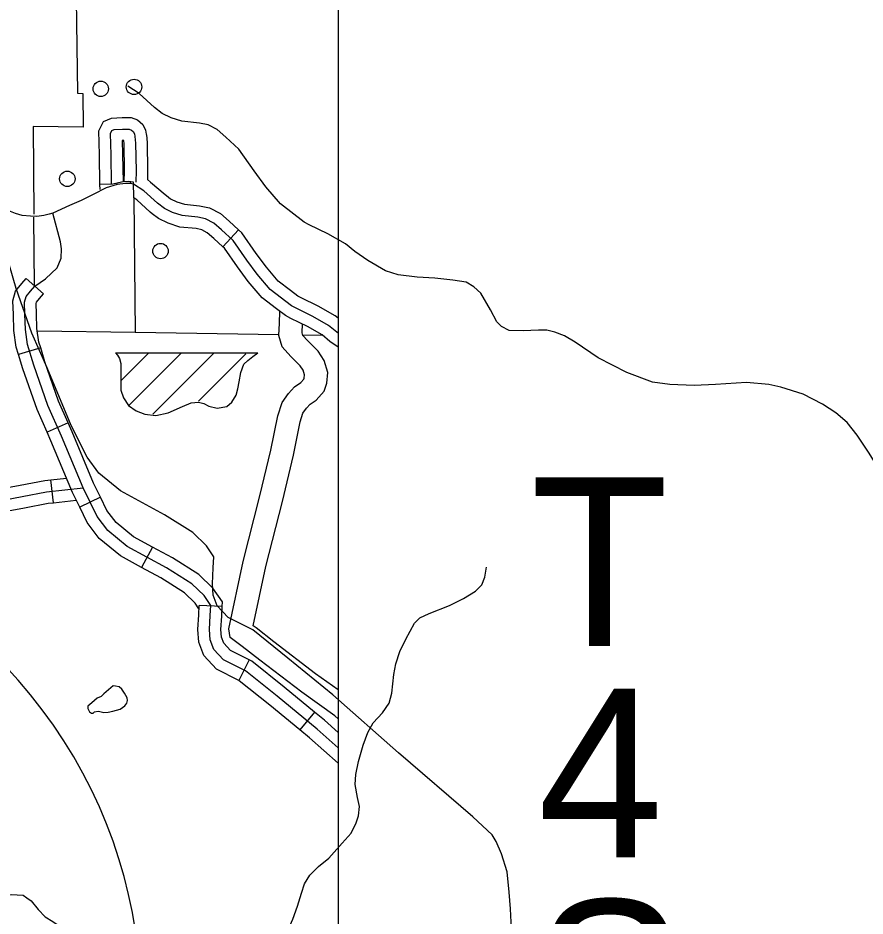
# Model space of a CAD drawing. Extents: x 22866 to 28196, y 1324810 to 1328105.
# Drawn here: x 26036.8 to 26168.8, y 1325934.5 to 1326074.4 of the extents above; entities that cross this region are included whole.
import ezdxf

# ---------------------------------------------------------------- set-up
doc = ezdxf.new("R2010")
doc.units = 0
for name, color, linetype in [('Default', 7, 'Continuous'), ('Level 31', 7, 'Continuous'), ('Level 32', 7, 'Continuous'), ('Level 33', 7, 'Continuous'), ('Level 35', 7, 'Continuous'), ('Level 45', 7, 'Continuous'), ('Level 46', 7, 'Continuous'), ('Level 5', 7, 'Continuous'), ('Level 56', 7, 'Continuous'), ('Level 57', 7, 'Continuous'), ('Level 6', 7, 'Continuous'), ('Level 63', 7, 'Continuous'), ('R_No Plot', 7, 'Continuous')]:
    doc.layers.add(name, color=color, linetype=linetype)

msp = doc.modelspace()

# ---------------------------------------------------------------- linework, layer by layer
at = {"layer": 'Level 31'}
for p, q in [((26059.94, 1326046.77), (26059.94, 1326046.77)), ((26057.74, 1326043.92), (26057.74, 1326043.92)), ((26071.19, 1326041.41), (26068.74, 1326038.77)), ((26071.19, 1326041.41), (26068.74, 1326038.77)), ((26071.19, 1326041.41), (26071.19, 1326041.41)), ((26068.74, 1326038.77), (26068.74, 1326038.77))]:
    msp.add_line(p, q, dxfattribs=at)
for points in [[(26073.62, 1326050.58), (26071.24, 1326053.99), (26069.21, 1326055.87), (26067.87, 1326057.02), (26066.46, 1326057.78), (26065.12, 1326058.05), (26062.36, 1326058.32), (26060.71, 1326058.86), (26059.3, 1326059.55), (26058.11, 1326060.47), (26055.7, 1326062.65), (26053.92, 1326063.81)], [(26049.59, 1326048.48), (26049.53, 1326053.07), (26049.41, 1326056.84), (26050.17, 1326058.28), (26051.4, 1326058.79), (26053.05, 1326058.92), (26054.46, 1326058.89), (26055.44, 1326058.53), (26056.25, 1326057.83), (26056.7, 1326056.93), (26056.81, 1326056.31)], [(26051.46, 1326056.87), (26051.83, 1326057.02), (26053.1, 1326057.12)], [(26053.1, 1326057.12), (26054.12, 1326057.1), (26054.51, 1326056.96), (26054.79, 1326056.71), (26054.97, 1326056.35), (26055.04, 1326055.96), (26055.15, 1326054.9), (26055.22, 1326050.6), (26055.19, 1326048.85)], [(26051.39, 1326048.51), (26051.33, 1326053.12), (26051.23, 1326056.42), (26051.46, 1326056.87)], [(26056.81, 1326056.31), (26056.83, 1326056.21), (26056.95, 1326055), (26057.02, 1326050.6), (26057, 1326049.27)], [(26053.3, 1326055.32), (26053.15, 1326055.32), (26053.06, 1326055.31), (26053.13, 1326053.16), (26053.19, 1326048.87), (26052.46, 1326048.73)], [(26054.83, 1326048.86), (26054.05, 1326048.93), (26053.39, 1326048.88), (26053.42, 1326050.6), (26053.35, 1326054.79), (26053.3, 1326055.32)], [(26159.14, 1326015.8), (26155.66, 1326016.87), (26153.75, 1326017.29), (26150.3, 1326017.6), (26145.48, 1326017.33), (26142.16, 1326017.14), (26138.35, 1326017.29), (26135.67, 1326017.68), (26131.67, 1326019.17), (26127.19, 1326021.47), (26123.63, 1326023.89), (26121.96, 1326024.87), (26120.42, 1326025.48), (26119.2, 1326025.79), (26117.9, 1326025.79), (26115.52, 1326025.68), (26113.34, 1326025.71), (26112.12, 1326026.33), (26111.43, 1326027.05), (26110.43, 1326028.93), (26108.94, 1326031.54), (26107.83, 1326032.53), (26106.64, 1326033.26), (26104.57, 1326033.57), (26101.74, 1326033.88), (26098.99, 1326034.04), (26096.05, 1326034.39), (26094.09, 1326035), (26091.34, 1326036.61), (26089.31, 1326038.03), (26087.85, 1326039.22), (26085.1, 1326040.79), (26082.19, 1326042.21), (26081.42, 1326042.62), (26077.71, 1326045.46), (26075.45, 1326048.11), (26073.62, 1326050.58)], [(26052.46, 1326048.73), (26052.25, 1326048.69), (26051.6, 1326048.51), (26049.59, 1326048.48)], [(26057.74, 1326043.92), (26057.43, 1326044.16), (26055.32, 1326046.07), (26054.85, 1326046.37), (26054.83, 1326048.86)], [(26057.74, 1326043.92), (26057.43, 1326044.16), (26055.32, 1326046.07), (26054.85, 1326046.37), (26054.83, 1326048.86)], [(26057, 1326049.27), (26057.48, 1326048.86), (26059.74, 1326046.92), (26059.94, 1326046.77)], [(26049.61, 1326047.69), (26049.59, 1326048.48)], [(26072.46, 1326036.69), (26070.34, 1326039.75), (26068.52, 1326041.43), (26067.32, 1326042.46), (26066.05, 1326043.14), (26064.85, 1326043.38), (26062.39, 1326043.62), (26060.91, 1326044.1), (26059.65, 1326044.72), (26058.58, 1326045.54), (26056.42, 1326047.5), (26054.83, 1326048.54)], [(26059.94, 1326046.77), (26060.6, 1326046.26), (26061.59, 1326045.78), (26062.76, 1326045.4), (26065.12, 1326045.17), (26066.67, 1326044.85), (26068.35, 1326043.95), (26069.72, 1326042.77), (26071.19, 1326041.41)], [(26059.94, 1326046.77), (26060.6, 1326046.26), (26061.59, 1326045.78), (26062.76, 1326045.4), (26065.12, 1326045.17), (26066.67, 1326044.85), (26068.35, 1326043.95), (26069.72, 1326042.77), (26071.19, 1326041.41)], [(26068.74, 1326038.77), (26067.32, 1326040.08), (26066.3, 1326040.96), (26065.44, 1326041.43), (26064.59, 1326041.6), (26062.02, 1326041.85), (26060.24, 1326042.43), (26058.69, 1326043.18), (26057.74, 1326043.92)], [(26068.74, 1326038.77), (26067.32, 1326040.08), (26066.3, 1326040.96), (26065.44, 1326041.43), (26064.59, 1326041.6), (26062.02, 1326041.85), (26060.24, 1326042.43), (26058.69, 1326043.18), (26057.74, 1326043.92)], [(26079.27, 1326031.97), (26077.37, 1326033.43), (26075.51, 1326035.6), (26073.93, 1326037.74), (26071.7, 1326040.93), (26071.19, 1326041.41)], [(26077.08, 1326029.11), (26074.88, 1326030.8), (26072.69, 1326033.36), (26071, 1326035.64), (26068.97, 1326038.56), (26068.74, 1326038.77)], [(26086.71, 1326025.32), (26086.51, 1326025.46), (26085.21, 1326026.52), (26082.74, 1326027.93), (26080.13, 1326029.2), (26079.45, 1326029.57), (26076.12, 1326032.12), (26074.1, 1326034.48), (26072.46, 1326036.69)], [(26086.71, 1326027.62), (26086.23, 1326028.01), (26083.58, 1326029.52), (26080.95, 1326030.8), (26080.42, 1326031.09), (26079.27, 1326031.97)], [(26086.71, 1326023.12), (26085.42, 1326024.02), (26084.18, 1326025.03), (26081.9, 1326026.34), (26079.32, 1326027.6), (26078.47, 1326028.05), (26077.08, 1326029.11)], [(26173.49, 1325999.43), (26171.46, 1326003.22), (26169.39, 1326006.63), (26167.55, 1326009.39), (26165.98, 1326011.39), (26164.22, 1326012.88), (26162.12, 1326014.26), (26159.14, 1326015.8)], [(26089.46, 1325956.53), (26089.88, 1325958.56), (26090.6, 1325961.12), (26091.33, 1325963.08), (26092.17, 1325964.57), (26093.59, 1325966.14), (26094.62, 1325967.64), (26095.08, 1325969.21), (26095.39, 1325972.12), (26095.7, 1325973.77), (26096.31, 1325975.69), (26097.23, 1325977.61), (26098.57, 1325980.1), (26099.41, 1325980.94), (26100.86, 1325981.63), (26104.04, 1325982.86), (26106.22, 1325983.97), (26108.1, 1325985.12), (26109.06, 1325986.08), (26109.52, 1325987.27), (26109.79, 1325988.84)], [(26080.35, 1325936.02), (26080.96, 1325938.05), (26081.46, 1325939.5), (26082.27, 1325940.88), (26083.61, 1325942.22), (26085.25, 1325943.53), (26087.32, 1325945.83), (26088.7, 1325947.4), (26089.5, 1325949.01), (26089.88, 1325950.12), (26090, 1325951.54), (26089.73, 1325952.95), (26089.35, 1325954.99), (26089.46, 1325956.53)], [(26071.7, 1325923.95), (26074.49, 1325926.32), (26077.02, 1325929.12), (26078.4, 1325931.19), (26079.62, 1325934.02), (26080.35, 1325936.02)]]:
    msp.add_lwpolyline(points, dxfattribs=at)
at = {"layer": 'Level 32'}
for p, q in [((26040.36, 1326023), (26036.91, 1326021.97)), ((26044.65, 1326011.33), (26041.36, 1326009.88)), ((26049.67, 1325999.78), (26046.44, 1325998.19)), ((26057.79, 1325991.98), (26056.07, 1325988.81)), ((26068.63, 1325982.74), (26065.03, 1325982.89)), ((26072.81, 1325974.41), (26071.2, 1325971.19)), ((26083.03, 1325966.26), (26080.74, 1325963.49))]:
    msp.add_line(p, q, dxfattribs=at)
for points in [[(26045.13, 1326010.94), (26041.37, 1326019.92), (26039, 1326025.29), (26036.55, 1326032.26), (26035.48, 1326035.87), (26035.09, 1326038.5), (26035.02, 1326041.19), (26034.94, 1326043.25)], [(26036.91, 1326021.97), (26036.56, 1326023.13), (26036.18, 1326025.73), (26036.11, 1326028.23), (26036.03, 1326030.35), (26036.45, 1326031.87), (26037.43, 1326033.04), (26038.09, 1326033.8), (26040.82, 1326031.45)], [(26037.84, 1326030.14), (26038.08, 1326031.01), (26038.8, 1326031.87), (26039.45, 1326032.62)], [(26040.36, 1326023), (26040.09, 1326023.91), (26039.78, 1326026.04), (26039.71, 1326028.34), (26039.65, 1326029.93), (26039.72, 1326030.16), (26040.17, 1326030.7), (26040.82, 1326031.45)], [(26046.97, 1326001.21), (26043.6, 1326009.25), (26041.48, 1326014.06), (26039.28, 1326020.3), (26038.32, 1326023.52), (26037.98, 1326025.88), (26037.91, 1326028.28), (26037.84, 1326030.14)], [(26044.65, 1326011.33), (26043.15, 1326014.72), (26041, 1326020.85), (26040.36, 1326023)], [(26041.36, 1326009.88), (26039.8, 1326013.39), (26037.57, 1326019.74), (26036.91, 1326021.97)], [(26049.67, 1325999.78), (26048.61, 1326001.95), (26045.25, 1326009.96), (26044.65, 1326011.33)], [(26113.34, 1325938.21), (26113.03, 1325941.35), (26112.11, 1325944.18), (26111.33, 1325946.1), (26110.66, 1325947.12), (26107.67, 1325949.93), (26096.11, 1325959.9), (26085.85, 1325968.94), (26078.88, 1325974.69), (26073.38, 1325979.06), (26069.55, 1325980.98), (26067.87, 1325982.82), (26067.25, 1325984.51), (26067.1, 1325986.27), (26067.25, 1325988.72), (26067.33, 1325990.48), (26066.18, 1325992.17), (26064.04, 1325994.24), (26059.67, 1325997), (26052.78, 1326000.76), (26049.41, 1326003.51), (26047.58, 1326005.97), (26045.13, 1326010.94)], [(26046.44, 1325998.19), (26045.33, 1326000.46), (26041.95, 1326008.54), (26041.36, 1326009.88)], [(26086.71, 1325960.7), (26083.41, 1325963.62), (26077.17, 1325968.76), (26072.25, 1325972.68), (26068.82, 1325974.39), (26067.32, 1325976.04), (26066.77, 1325977.55), (26066.63, 1325979.13), (26066.77, 1325981.32), (26066.84, 1325982.9), (26065.81, 1325984.41), (26063.89, 1325986.26), (26059.98, 1325988.73), (26053.81, 1325992.09), (26050.8, 1325994.56), (26049.15, 1325996.76), (26046.97, 1326001.21)], [(26057.79, 1325991.98), (26054.82, 1325993.59), (26052.11, 1325995.82), (26050.69, 1325997.7), (26049.67, 1325999.78)], [(26056.07, 1325988.81), (26052.8, 1325990.59), (26049.49, 1325993.31), (26047.61, 1325995.81), (26046.44, 1325998.19)], [(26068.63, 1325982.74), (26068.66, 1325983.42), (26067.19, 1325985.58), (26065.01, 1325987.69), (26060.89, 1325990.29), (26057.79, 1325991.98)], [(26065.01, 1325982.38), (26064.42, 1325983.24), (26062.77, 1325984.84), (26059.07, 1325987.18), (26056.07, 1325988.81)], [(26071.2, 1325971.19), (26067.72, 1325972.93), (26065.75, 1325975.09), (26064.99, 1325977.16), (26064.83, 1325979.11), (26064.97, 1325981.42), (26065.03, 1325982.89)], [(26072.81, 1325974.41), (26069.93, 1325975.85), (26068.89, 1325976.99), (26068.54, 1325977.94), (26068.44, 1325979.15), (26068.57, 1325981.23), (26068.63, 1325982.74)], [(26083.03, 1325966.26), (26078.31, 1325970.16), (26073.23, 1325974.2), (26072.81, 1325974.41)], [(26080.74, 1325963.49), (26076.04, 1325967.36), (26071.28, 1325971.15), (26071.2, 1325971.19)], [(26086.71, 1325963.1), (26084.58, 1325964.99), (26083.03, 1325966.26)], [(26086.71, 1325958.3), (26082.24, 1325962.25), (26080.74, 1325963.49)], [(26114.08, 1325881.84), (26114, 1325886.29), (26113.85, 1325894.14), (26113.97, 1325898.97), (26114.5, 1325902.35), (26114.73, 1325905.23), (26114.77, 1325907.83), (26114.77, 1325910.32), (26114.89, 1325912.12), (26115.27, 1325913.85), (26116.38, 1325916.19), (26116.69, 1325918.19), (26116.84, 1325920.76), (26116.76, 1325922.59), (26116.26, 1325924.09), (26115.35, 1325925.85), (26114.46, 1325927.65), (26113.85, 1325929.72), (26113.7, 1325932.48), (26113.55, 1325935.62), (26113.34, 1325938.21)]]:
    msp.add_lwpolyline(points, dxfattribs=at)
at = {"layer": 'Level 33'}
for points in [[(26054.32, 1326048.64), (26054.42, 1326048.89)], [(26054.83, 1326048.54), (26054.32, 1326048.64), (26053.57, 1326048.64), (26052.25, 1326048.48), (26050.57, 1326047.95), (26048.55, 1326046.92), (26046.66, 1326046), (26044.86, 1326045.19), (26042.26, 1326043.98), (26041.66, 1326043.87), (26040.85, 1326043.63), (26039.76, 1326043.49), (26038.76, 1326043.53), (26037.49, 1326043.63), (26036.43, 1326043.94), (26035.42, 1326044.39), (26033.79, 1326045.12), (26031.51, 1326046.34)], [(26052.25, 1326048.48), (26052.24, 1326048.68)], [(26039.45, 1326032.62), (26041.13, 1326033.76), (26042.91, 1326035.48), (26043.53, 1326036.99), (26043.6, 1326038.43), (26043.43, 1326039.56), (26042.26, 1326043.98)]]:
    msp.add_lwpolyline(points, dxfattribs=at)
at = {"layer": 'Level 35'}
for points in [[(26048.67, 1325966.33), (26049.35, 1325966.43), (26050.21, 1325966.2), (26050.86, 1325966.23), (26051.62, 1325966.41), (26052.75, 1325966.72), (26053.45, 1325967.25), (26053.79, 1325967.64), (26053.87, 1325968.08), (26053.84, 1325968.48), (26053.43, 1325969.23), (26053.01, 1325969.84), (26052.61, 1325970.18), (26052.04, 1325970.33), (26051.65, 1325970.36), (26050.94, 1325969.73), (26050.18, 1325969.13), (26049.79, 1325968.71), (26049.14, 1325968.42), (26048.33, 1325967.72), (26047.73, 1325967.17), (26047.7, 1325966.83), (26047.99, 1325966.3), (26048.28, 1325966.09), (26048.51, 1325966.09), (26048.75, 1325966.33)], [(26031.18, 1325938.04), (26031.8, 1325937.43), (26032.85, 1325937.37), (26034.1, 1325937.53), (26035.2, 1325937.79), (26035.78, 1325937.84), (26036.72, 1325937.79), (26037.61, 1325937.74), (26038.18, 1325937.32), (26038.86, 1325936.85), (26039.96, 1325935.49), (26041.06, 1325934.39), (26042.26, 1325933.66), (26043.72, 1325932.66), (26045.4, 1325931.04), (26047.91, 1325929.37)]]:
    msp.add_lwpolyline(points, dxfattribs=at)
at = {"layer": 'Level 45'}
msp.add_line((26042.34, 1325998.89), (26041.95, 1326002.47), dxfattribs=at)
for points in [[(26041.95, 1326002.47), (26044.37, 1326002.74)], [(26030.51, 1326001.35), (26031.13, 1326001.06), (26031.98, 1326000.85), (26032.93, 1326000.85), (26037.15, 1326001.64), (26041.02, 1326002.37), (26041.95, 1326002.47)], [(26033.1, 1325999.05), (26037.48, 1325999.87), (26041.29, 1326000.59), (26046.97, 1326001.21)], [(26028.97, 1325998.1), (26029.92, 1325997.65), (26031.54, 1325997.25), (26033.26, 1325997.25), (26037.82, 1325998.1), (26041.55, 1325998.81), (26042.34, 1325998.89)], [(26042.34, 1325998.89), (26045.91, 1325999.28)]]:
    msp.add_lwpolyline(points, dxfattribs=at)
at = {"layer": 'Level 46'}
for points in [[(26069.68, 1325979.22), (26071.92, 1325989.75), (26074.52, 1325999.95), (26076.2, 1326007.07), (26077.29, 1326012.41), (26077.96, 1326014.52), (26078.98, 1326015.89), (26079.9, 1326016.95), (26080.89, 1326017.62), (26081.35, 1326018.12), (26081.41, 1326018.28), (26081.45, 1326018.79), (26081.22, 1326019.52), (26080.77, 1326020.23), (26079.32, 1326021.68), (26077.97, 1326023.16), (26077.46, 1326024.92), (26077.54, 1326026.87), (26077.61, 1326028.7)], [(26073.46, 1325979.69), (26075.43, 1325988.93), (26078.01, 1325999.1), (26079.72, 1326006.3), (26080.78, 1326011.51), (26081.21, 1326012.86), (26081.78, 1326013.63), (26082.31, 1326014.23), (26083.25, 1326014.88), (26084.52, 1326016.25), (26084.95, 1326017.53), (26085.11, 1326019.17), (26084.51, 1326021.07), (26083.58, 1326022.5), (26081.92, 1326024.17), (26081.2, 1326024.97), (26081.08, 1326025.36), (26081.14, 1326026.77)], [(26086.71, 1325965.23), (26086.19, 1325965.68), (26081.04, 1325969.36), (26074.48, 1325974.36), (26071.73, 1325976.49), (26069.85, 1325977.87), (26069.68, 1325979.22)], [(26086.71, 1325969.73), (26083.18, 1325972.25), (26076.68, 1325977.21), (26073.9, 1325979.37), (26073.46, 1325979.69)]]:
    msp.add_lwpolyline(points, dxfattribs=at)
at = {"layer": 'Level 5'}
for points in [[(26077.47, 1326025.07), (26055.07, 1326025.4)], [(26084.3, 1326024.97), (26081.15, 1326025.02)]]:
    msp.add_lwpolyline(points, dxfattribs=at)
at = {"layer": 'Level 56'}
for centre in [(26049.72, 1326063.38), (26054.9, 1326063.68), (26044.51, 1326049.36), (26059.03, 1326038.1)]:
    msp.add_circle(centre, 1.2, dxfattribs=at)
at = {"layer": 'Level 57'}
for p, q in [((26052.01, 1326022.23), (26074.19, 1326022.23)), ((26052.93, 1326017.97), (26057.1, 1326022.15)), ((26054.16, 1326014.11), (26062.17, 1326022.12)), ((26057.82, 1326012.68), (26067.3, 1326022.16)), ((26064.92, 1326014.69), (26072.34, 1326022.11))]:
    msp.add_line(p, q, dxfattribs=at)
msp.add_lwpolyline([(26052.01, 1326022.23), (26052.33, 1326021.88), (26052.63, 1326021.35), (26052.82, 1326020.56), (26052.82, 1326019.36), (26052.86, 1326017.81), (26052.86, 1326016.41), (26053.26, 1326015.25), (26054.02, 1326014.06), (26055.21, 1326013.2), (26056.6, 1326012.67), (26058.29, 1326012.5), (26060.21, 1326012.87), (26062.43, 1326013.86), (26063.79, 1326014.46), (26064.95, 1326014.56), (26065.75, 1326014.33), (26066.54, 1326013.93), (26067.84, 1326013.63), (26069.33, 1326013.9), (26070.12, 1326014.56), (26070.79, 1326015.65), (26071.08, 1326016.61), (26071.25, 1326017.74), (26071.51, 1326019.16), (26071.98, 1326020.46), (26072.61, 1326021.05), (26073.4, 1326021.68), (26074.19, 1326022.23)], dxfattribs=at)
at = {"layer": 'Level 6'}
for points in [[(26045.75, 1326088.3), (26046.12, 1326062.68), (26046.92, 1326062.67), (26046.97, 1326057.42), (26039.19, 1326057.53), (26039.31, 1326043.87)], [(26054.85, 1326046.37), (26055.07, 1326025.4), (26039.84, 1326025.63)], [(26039.41, 1326032.67), (26039.31, 1326043.36)]]:
    msp.add_lwpolyline(points, dxfattribs=at)
at = {"layer": 'Level 63'}
for centre, radius in [((25979.55, 1325920.59), 76.48), ((25989.03, 1325882.98), 68.46)]:
    msp.add_arc(centre, radius, 193.5839, 113.7904, dxfattribs=at)
at = {"layer": 'R_No Plot'}
msp.add_lwpolyline([(24815.02, 1326581.62), (26086.71, 1326581.62), (26086.71, 1325755.52), (24815.02, 1325755.52)], close=True, dxfattribs=at)
msp.add_lwpolyline([(24815.02, 1326581.62), (26086.71, 1326581.62), (26086.71, 1325755.52), (24815.02, 1325755.52)], close=True, dxfattribs=at)

# ---------------------------------------------------------------- texts
at = {"layer": 'Default'}
for s, p in [('T', (26116.65, 1325976.56)), ('4', (26117.79, 1325943.64)), ('S', (26117.17, 1325910.71))]:
    msp.add_text(s, height=26.3, dxfattribs=at).set_placement(p)

doc.saveas('drawing.dxf')
